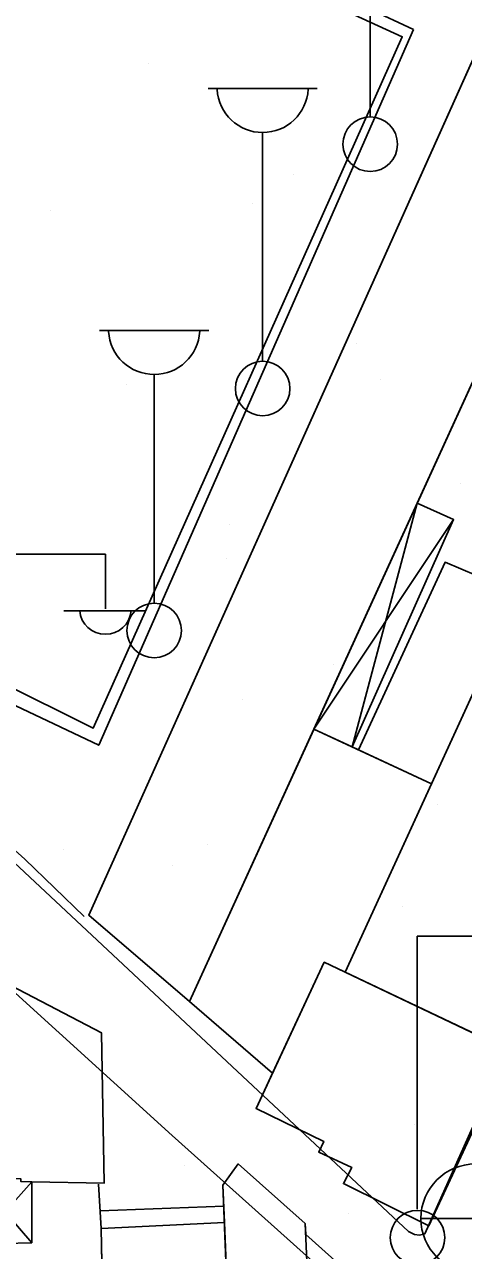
# Model space of a CAD drawing. Extents: x 417997 to 421451, y 4451742 to 4455216.
# Drawn here: x 420962.6 to 420990.8, y 4452549.2 to 4452627.9 of the extents above; entities that cross this region are included whole.
import ezdxf

# ---------------------------------------------------------------- set-up
doc = ezdxf.new("R2010")
doc.units = 0
for name, color, linetype in [('B_Kapi', 7, 'Continuous'), ('B_Mesken', 7, 'Continuous'), ('B_Spor_Tesisleri', 7, 'Continuous'), ('B_Sundurma', 7, 'Continuous'), ('B_Teras', 7, 'Continuous'), ('B_Ticari', 7, 'Continuous'), ('Default', 7, 'Continuous'), ('S_Cad_Sok_Lambasi', 7, 'Continuous'), ('S_Elektrik_Diregi', 7, 'Continuous'), ('S_Rogar_Kapagi_Buski', 7, 'Continuous'), ('Sinir_Duvar_tek_tarafa_ait', 7, 'Continuous'), ('Sinir_Tel_bir_taraf', 7, 'Continuous'), ('TR_PARKALANI', 7, 'Continuous'), ('Yol_Sose', 7, 'Continuous')]:
    doc.layers.add(name, color=color, linetype=linetype)

# ---------------------------------------------------------------- blocks, each defined once
blk = doc.blocks.new('POINT_DISPLAY')
at = {"layer": 'Default'}
blk.add_line((0, 0), (0, 0), dxfattribs=at)

msp = doc.modelspace()

# ---------------------------------------------------------------- linework, layer by layer
at = {"layer": 'B_Kapi'}
msp.add_lwpolyline([(420962.602, 4452574.34), (420966.415, 4452570.675)], dxfattribs=at)
at = {"layer": 'B_Mesken'}
for points in [[(420959.261, 4452567.51), (420967.518, 4452563.209), (420967.684, 4452553.557), (420963.051, 4452553.639), (420962.348, 4452553.664), (420962.349, 4452553.838), (420959.43, 4452553.921), (420959.476, 4452554.802), (420959.402, 4452560.166), (420959.341, 4452563.338)], [(420959.476, 4452554.802), (420959.402, 4452560.16), (420959.402, 4452560.166), (420959.342, 4452563.338), (420959.262, 4452567.51), (420967.518, 4452563.209), (420967.684, 4452553.557), (420963.051, 4452553.639), (420962.348, 4452553.664), (420962.349, 4452553.838), (420959.431, 4452553.921)], [(420980.972, 4452542.236), (420975.851, 4452539.888), (420975.311, 4452553.437), (420976.298, 4452554.799), (420980.596, 4452550.969), (420980.626, 4452550.265), (420985.387, 4452546.007), (420985.325, 4452544.945), (420980.947, 4452542.827)], [(420980.972, 4452542.236), (420975.851, 4452539.888), (420975.833, 4452540.338), (420975.407, 4452551.046), (420975.311, 4452553.437), (420976.298, 4452554.799), (420980.596, 4452550.969), (420980.626, 4452550.265), (420985.387, 4452546.007), (420985.325, 4452544.945), (420980.947, 4452542.827)], [(420975.833, 4452540.338), (420967.855, 4452536.612), (420967.784, 4452539.371), (420967.594, 4452546.25), (420967.497, 4452550.65), (420975.406, 4452551.046)], [(420975.833, 4452540.338), (420967.855, 4452536.612), (420967.784, 4452539.371), (420967.594, 4452546.25), (420967.544, 4452548.524), (420967.497, 4452550.65), (420975.407, 4452551.046)]]:
    msp.add_lwpolyline(points, close=True, dxfattribs=at)
at = {"layer": 'B_Spor_Tesisleri'}
msp.add_lwpolyline([(420942.84, 4452594.782), (420962.414, 4452638.317), (420986.818, 4452627.109), (420966.991, 4452582.759)], close=True, dxfattribs=at)
at = {"layer": 'B_Sundurma'}
for p, q in [((420983.604, 4452581.561), (420987.785, 4452597.185)), ((420990.117, 4452596.135), (420981.158, 4452582.7)), ((420959.43, 4452553.921), (420963.042, 4452549.739)), ((420959.473, 4452549.645), (420963.051, 4452553.639))]:
    msp.add_line(p, q, dxfattribs=at)
for points in [[(420983.604, 4452581.561), (420990.117, 4452596.135), (420987.785, 4452597.185), (420981.158, 4452582.7)], [(420983.605, 4452581.561), (420981.158, 4452582.7), (420987.785, 4452597.185), (420990.117, 4452596.135)], [(420959.43, 4452553.921), (420959.473, 4452549.645), (420963.042, 4452549.739), (420963.051, 4452553.639), (420962.348, 4452553.664), (420962.349, 4452553.838)], [(420963.051, 4452553.639), (420963.042, 4452549.739), (420959.474, 4452549.645), (420959.431, 4452553.921), (420962.349, 4452553.838), (420962.348, 4452553.664)]]:
    msp.add_lwpolyline(points, close=True, dxfattribs=at)
at = {"layer": 'B_Teras'}
msp.add_lwpolyline([(420975.311, 4452553.437), (420975.851, 4452539.888), (420980.972, 4452542.236), (420980.596, 4452550.969), (420976.298, 4452554.799)], close=True, dxfattribs=at)
at = {"layer": 'B_Ticari'}
for points in [[(420992.721, 4452628.691), (420966.707, 4452570.757), (420973.16, 4452565.216), (421000.794, 4452625.618), (420993.485, 4452629.126), (420993.223, 4452628.517)], [(421000.36, 4452624.67), (420987.785, 4452597.185), (420981.158, 4452582.7), (420973.16, 4452565.216), (420966.707, 4452570.757), (420992.595, 4452628.411), (420993.447, 4452628.008), (420993.871, 4452628.941), (421000.794, 4452625.619)], [(420984.025, 4452581.365), (420989.569, 4452593.403), (420993.606, 4452591.694), (420993.466, 4452591.396), (420994.154, 4452591.07), (420994.154, 4452591.07), (420988.702, 4452579.187)], [(420984.025, 4452581.365), (420989.569, 4452593.403), (420993.606, 4452591.694), (420993.466, 4452591.396), (420994.154, 4452591.07), (420994.154, 4452591.07), (420988.702, 4452579.187)], [(420983.156, 4452567.1), (420994.154, 4452591.07), (421003.744, 4452586.528), (420992.917, 4452563.565), (420993.93, 4452563.037), (420993.533, 4452562.165)], [(421003.744, 4452586.528), (420992.917, 4452563.565), (420993.93, 4452563.037), (420993.533, 4452562.165), (420983.156, 4452567.1), (420988.702, 4452579.187), (420994.154, 4452591.07)], [(420981.158, 4452582.7), (420988.702, 4452579.187), (420983.156, 4452567.1), (420981.817, 4452567.737), (420978.496, 4452560.615), (420973.16, 4452565.216)], [(420983.605, 4452581.561), (420984.025, 4452581.365), (420988.702, 4452579.187), (420983.156, 4452567.1), (420981.817, 4452567.737), (420978.496, 4452560.615), (420973.16, 4452565.216), (420981.158, 4452582.7)], [(420977.442, 4452558.356), (420981.817, 4452567.737), (420993.743, 4452562.065), (420988.52, 4452550.823), (420983.042, 4452553.542), (420983.586, 4452554.569), (420981.459, 4452555.552), (420981.784, 4452556.239)], [(420983.156, 4452567.1), (420993.533, 4452562.165), (420993.743, 4452562.066), (420988.52, 4452550.823), (420983.042, 4452553.542), (420983.586, 4452554.569), (420981.459, 4452555.551), (420981.784, 4452556.239), (420977.442, 4452558.356), (420978.496, 4452560.615), (420981.817, 4452567.737)]]:
    msp.add_lwpolyline(points, close=True, dxfattribs=at)
at = {"layer": 'S_Cad_Sok_Lambasi'}
for p, q in [((420984.77, 4452621.97), (420984.77, 4452636.645)), ((420974.364, 4452623.795), (420981.364, 4452623.795)), ((420977.864, 4452606.295), (420977.864, 4452620.97)), ((420967.403, 4452608.27), (420974.403, 4452608.27)), ((420970.903, 4452590.77), (420970.903, 4452605.445))]:
    msp.add_line(p, q, dxfattribs=at)
for centre in [(420984.77, 4452620.22), (420977.864, 4452604.545), (420970.903, 4452589.02)]:
    msp.add_circle(centre, 1.75, dxfattribs=at)
for centre in [(420977.864, 4452623.899), (420970.903, 4452608.374)]:
    msp.add_arc(centre, 2.929, 183.298, 356.90719, dxfattribs=at)
at = {"layer": 'S_Elektrik_Diregi'}
for p, q in [((420960.773, 4452593.92), (420967.773, 4452593.92)), ((420967.773, 4452590.42), (420967.773, 4452593.92)), ((420965.113, 4452590.28), (420970.363, 4452590.28)), ((420987.771, 4452551.905), (420987.771, 4452569.405)), ((420987.771, 4452569.405), (420994.771, 4452569.405))]:
    msp.add_line(p, q, dxfattribs=at)
msp.add_circle((420987.807, 4452550.07), 1.75, dxfattribs=at)
msp.add_arc((420967.774, 4452590.433), 1.658, 184.83843, 355.14641, dxfattribs=at)
at = {"layer": 'S_Rogar_Kapagi_Buski'}
msp.add_line((420988.019, 4452551.294), (420995.019, 4452551.294), dxfattribs=at)
msp.add_circle((420991.519, 4452551.294), 3.5, dxfattribs=at)
at = {"layer": 'Sinir_Duvar_tek_tarafa_ait'}
for points in [[(420962.602, 4452574.34), (420940.671, 4452593.994)], [(420967.334, 4452553.491), (420967.497, 4452550.65)], [(420967.432, 4452551.779), (420975.365, 4452552.083)]]:
    msp.add_lwpolyline(points, dxfattribs=at)
at = {"layer": 'Sinir_Tel_bir_taraf'}
msp.add_lwpolyline([(420987.539, 4452627.58), (420967.345, 4452581.655), (420941.514, 4452593.902), (420961.93, 4452639.529)], close=True, dxfattribs=at)
at = {"layer": 'Yol_Sose'}
msp.add_lwpolyline([(420955.343, 4452644.105), (420958.732, 4452663.549), (420958.867, 4452663.832), (420959.078, 4452664.06), (420959.405, 4452664.084), (420960.008, 4452663.893), (421022.366, 4452635.23), (421025.192, 4452633.933), (421025.59, 4452633.612), (421025.719, 4452633.148), (421025.69, 4452632.533), (421025.54, 4452632.041), (421016.758, 4452612.261), (420994.633, 4452564.47), (420988.275, 4452550.32), (420987.928, 4452550.232), (420987.606, 4452550.272), (420987.231, 4452550.462), (420955.901, 4452579.743), (420926.235, 4452606.71)], dxfattribs=at)
msp.add_lwpolyline([(420939.276, 4452586.359), (420972.051, 4452556.616), (420984.365, 4452545.609), (420984.461, 4452545.147), (420984.237, 4452544.742), (420983.878, 4452544.493), (420936.715, 4452520.317), (420936.358, 4452520.311), (420936.045, 4452520.463), (420935.931, 4452520.893), (420934.864, 4452585.405), (420934.894, 4452585.809), (420935.038, 4452586.009), (420938.491, 4452586.809), (420938.875, 4452586.732)], close=True, dxfattribs=at)

# ---------------------------------------------------------------- block references
at = {"layer": 'TR_PARKALANI', "xscale": 0.1, "yscale": 0.10000000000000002}
for p in [(420970.549, 4452625.373), (420970.549, 4452625.373), (420979.866, 4452618.26), (420979.866, 4452618.26), (420964.226, 4452615.941), (420964.226, 4452615.941), (420977.209, 4452616.393), (420977.209, 4452616.393), (420983.87, 4452607.413), (420983.87, 4452607.413), (420985.444, 4452605.13), (420985.444, 4452605.13), (420969.098, 4452604.809), (420969.098, 4452604.809), (420990.53, 4452598.433), (420990.53, 4452598.433), (420975.758, 4452595.829), (420975.758, 4452595.829), (420975.525, 4452593.64), (420975.525, 4452593.64), (420982.419, 4452586.849), (420982.419, 4452586.849), (420976.551, 4452584.614), (420976.551, 4452584.614), (420967.647, 4452584.244), (420967.647, 4452584.244), (420989.079, 4452577.869), (420989.079, 4452577.869), (420974.307, 4452575.264), (420974.307, 4452575.264), (420965.061, 4452574.972), (420965.061, 4452574.972), (420972.052, 4452573.944), (420972.052, 4452573.944), (420986.824, 4452571.339), (420986.824, 4452571.339), (420980.968, 4452566.285), (420980.968, 4452566.285), (420966.196, 4452563.68), (420966.196, 4452563.68), (420969.447, 4452559.172), (420969.447, 4452559.172), (420987.628, 4452557.305), (420987.628, 4452557.305), (420972.856, 4452554.7), (420972.856, 4452554.7), (420983.351, 4452551.643), (420983.351, 4452551.643)]:
    msp.add_blockref('POINT_DISPLAY', p, dxfattribs=at)

doc.saveas('drawing.dxf')
